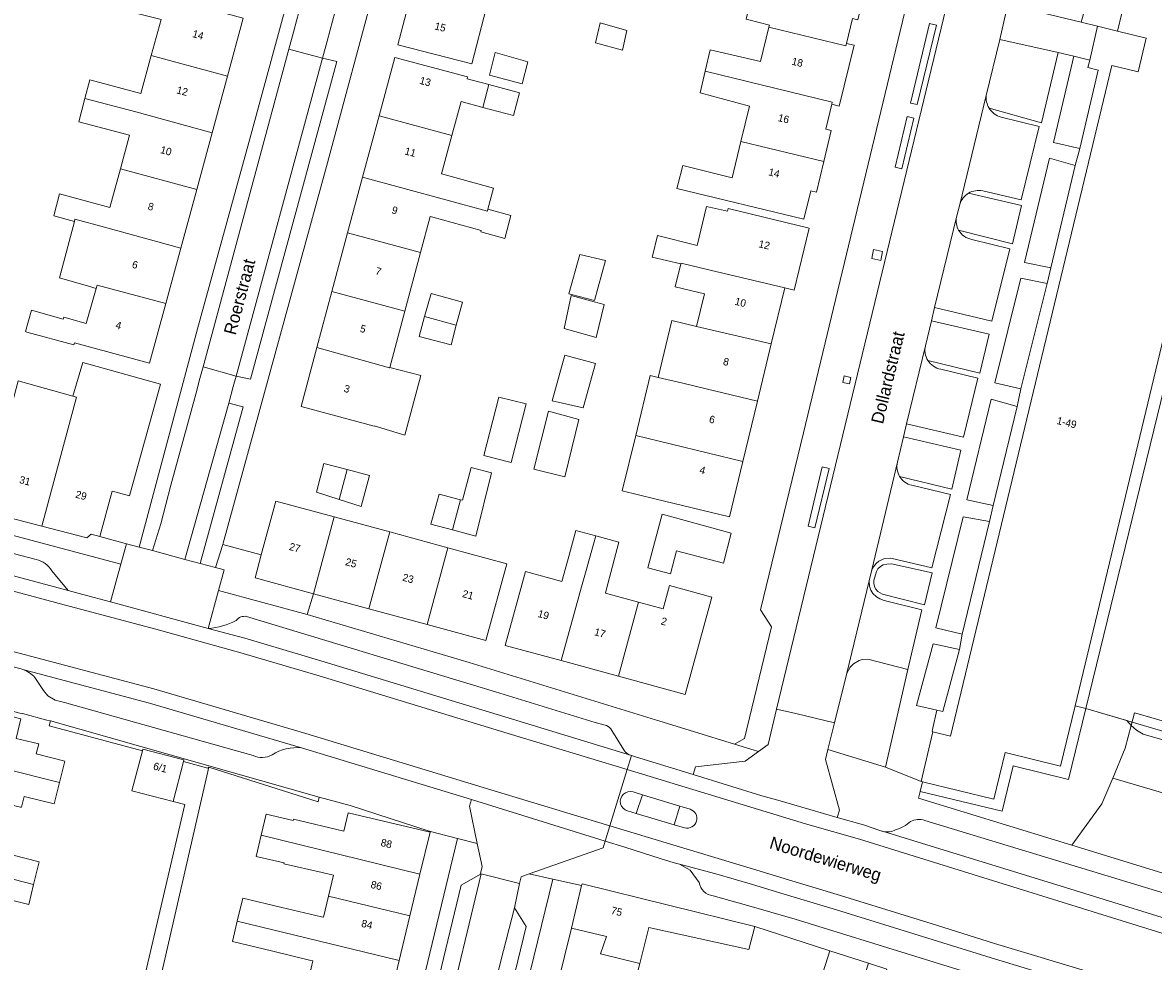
# Model space of a CAD drawing. Header units: metres. Extents: x 151448 to 154749, y 463108 to 465296.
# Tile 268 of 449: x 153872 to 153986, y 463401 to 463495. Entities that reach past the tile are written whole.
import ezdxf
from ezdxf.enums import TextEntityAlignment as Align

# ---------------------------------------------------------------- set-up
doc = ezdxf.new("R2010")
doc.units = ezdxf.units.M
for name, color, linetype, lineweight in [('B-PV-GK-BESCHOEIING-G', 253, 'Continuous', 9), ('B-PV-GR-BEPLANTING_CULTUUR_BODEMBEDEKKER-GV', 253, 'Continuous', 9), ('B-PV-GR-BEPLANTING_CULTUUR_HEESTERS-GV', 253, 'Continuous', 9), ('B-PV-GR-BEPLANTING_CULTUUR_VASTE PLANTENVAK-GV', 253, 'Continuous', 9), ('B-PV-GR-GROENVOORZIENING-GV', 253, 'Continuous', 9), ('B-PV-OG-BEBOUWING-GV', 1, 'Continuous', 9), ('B-PV-OG-BEBOUWING-T18', 2, 'Continuous', 9), ('B-PV-OG-TERREIN_BEGROEID-GV', 253, 'Continuous', 9), ('B-PV-OG-TERREIN_ERF-GV', 253, 'Continuous', 9), ('B-PV-OG-TERREIN_OEVER-GV', 253, 'Continuous', 9), ('B-PV-OG-TOPOGRAFIE-T18', 2, 'Continuous', 9), ('B-PV-OG-WATER_MEER-GV', 253, 'Continuous', 9), ('B-PV-VH-GESLOTENVERHARDING_ASFALT-GV', 253, 'Continuous', 9), ('B-PV-VH-OPENVERHARDING_BETONELEMENT-GV', 253, 'Continuous', 9), ('B-PV-VH-OPENVERHARDING_BETONSTRAATSTEEN-GV', 253, 'Continuous', 9), ('B-PV-VH-OPENVERHARDING_STRAATBAKSTEEN-GV', 253, 'Continuous', 9), ('B-PV-VH-OPENVERHARDING_TEGEL-GV', 253, 'Continuous', 9)]:
    doc.layers.add(name, color=color, linetype=linetype, lineweight=lineweight)
doc.styles.add('Drong', font='txt', dxfattribs={"height": 1.8})

msp = doc.modelspace()

# ---------------------------------------------------------------- linework, layer by layer
at = {"layer": 'B-PV-GK-BESCHOEIING-G', "flags": 128}
for points in [[(154000.1, 463475.734), (153991.401, 463477.848), (153978.816, 463426.289)], [(153978.816, 463426.289), (154000, 463420.027)]]:
    msp.add_lwpolyline(points, dxfattribs=at)
at = {"layer": 'B-PV-GR-BEPLANTING_CULTUUR_BODEMBEDEKKER-GV', "flags": 128}
for points in [[(153979.388, 463499.184), (153978.356, 463495.432), (153980.002, 463495.031), (153982.02, 463494.539), (153983.327, 463500), (153984.692, 463505.703), (153985.152, 463507.625), (153982.058, 463508.328)], [(153969.08, 463486.79), (153974.377, 463485.313), (153976.047, 463492.374), (153970.156, 463493.704), (153968.804, 463488.062)], [(153966.016, 463474.481), (153971.438, 463473.106), (153972.356, 463476.968), (153967.032, 463478.215)], [(153966.151, 463477.088), (153965.807, 463475.793)], [(153962.922, 463461.367), (153968.145, 463460.089), (153969.088, 463464.012), (153963.274, 463465.352), (153962.682, 463462.846)], [(153960.083, 463449.673), (153965.324, 463448.396), (153966.241, 463452.315), (153960.458, 463453.673), (153959.856, 463451.097)]]:
    msp.add_lwpolyline(points, dxfattribs=at)
for points in [[(153963.098, 463495.309), (153961.164, 463487.301), (153961.851, 463487.135), (153963.786, 463495.143)], [(153978.211, 463482.701), (153980.067, 463490.619), (153979.047, 463490.872), (153979.22, 463491.624), (153977.622, 463492.019), (153975.586, 463483.333)], [(153960.839, 463485.937), (153959.619, 463480.845), (153960.306, 463480.68), (153961.525, 463485.773)], [(153977.77, 463480.992), (153975.171, 463481.73), (153972.655, 463471.223), (153975.307, 463470.701)], [(153972.286, 463458.491), (153974.942, 463469.095), (153972.301, 463469.661), (153969.653, 463459.093)], [(153969.502, 463446.74), (153971.904, 463456.722), (153969.301, 463457.447), (153966.859, 463447.298)], [(153966.367, 463433.787), (153969.136, 463445.112), (153966.479, 463445.611), (153963.741, 463434.417)], [(153957.545, 463438.589), (153957.66, 463438.346), (153957.897, 463438.066), (153958.347, 463437.793), (153962.589, 463436.725), (153963.363, 463439.962), (153959.27, 463440.855), (153958.791, 463440.835), (153958.429, 463440.756), (153958.169, 463440.61), (153957.894, 463440.372), (153957.755, 463440.078), (153957.489, 463439.194), (153957.482, 463438.871)], [(153966.104, 463432.229), (153963.457, 463432.785), (153961.782, 463426.588), (153963.824, 463426.129), (153964.419, 463425.995)], [(153952.857, 463422.141), (153958.643, 463420.372), (153960.922, 463430.225), (153956.893, 463431.248), (153956.31, 463431.229), (153955.995, 463431.124), (153955.429, 463430.775), (153955.1, 463430.462), (153954.76, 463429.828), (153953.522, 463424.836)]]:
    msp.add_lwpolyline(points, close=True, dxfattribs=at)
at = {"layer": 'B-PV-GR-BEPLANTING_CULTUUR_BODEMBEDEKKER-GV'}
for points in [[(153968.804, 463488.062, 0.1636635), (153969.08, 463486.79)], [(153967.032, 463478.215, 0.1890475), (153966.151, 463477.088)], [(153965.807, 463475.793, 0.1841207), (153966.016, 463474.481)], [(153962.682, 463462.846, 0.2002387), (153962.922, 463461.367)], [(153959.856, 463451.097, 0.191766), (153960.083, 463449.673)]]:
    msp.add_lwpolyline(points, format="xyb", dxfattribs=at)
at = {"layer": 'B-PV-GR-BEPLANTING_CULTUUR_HEESTERS-GV', "flags": 128}
for points in [[(153978.816, 463426.289), (153977.097, 463419.133), (153971.514, 463420.495), (153970.405, 463415.926), (153962.155, 463417.923), (153961.985, 463417.24), (153975.781, 463413.021), (153977.428, 463412.514), (153980.451, 463416.669), (153981.537, 463419.277), (153982.787, 463422.282), (153983.399, 463424.567), (153982.958, 463425.065)], [(153962.397, 463418.893), (153962.155, 463417.923), (153970.405, 463415.926), (153971.514, 463420.495), (153977.097, 463419.133), (153978.816, 463426.289), (153977.741, 463426.547), (153976.281, 463420.471), (153970.696, 463421.833), (153969.562, 463417.159)]]:
    msp.add_lwpolyline(points, close=True, dxfattribs=at)
at = {"layer": 'B-PV-GR-BEPLANTING_CULTUUR_VASTE PLANTENVAK-GV', "flags": 128}
msp.add_lwpolyline([(153952.974, 463450.484), (153952.297, 463450.646), (153950.862, 463444.657), (153951.539, 463444.495)], close=True, dxfattribs=at)
at = {"layer": 'B-PV-GR-GROENVOORZIENING-GV', "flags": 128}
for points in [[(153958.372, 463472.338), (153957.463, 463472.536), (153957.266, 463471.635), (153958.175, 463471.437)], [(153955.181, 463459.648), (153954.508, 463459.797), (153954.365, 463459.145), (153955.036, 463458.996)]]:
    msp.add_lwpolyline(points, close=True, dxfattribs=at)
at = {"layer": 'B-PV-OG-BEBOUWING-GV', "flags": 128}
msp.add_lwpolyline([(153995.389, 463503.123), (153984.692, 463505.703), (153983.327, 463500), (153982.02, 463494.539), (153984.905, 463493.843), (153984.086, 463490.438), (153981.442, 463491.074), (153965.198, 463423.507), (153963.438, 463423.93), (153962.236, 463418.932), (153962.397, 463418.893), (153969.562, 463417.159), (153970.696, 463421.833), (153976.281, 463420.471), (153977.741, 463426.547), (153992.596, 463488.378)], dxfattribs=at)
for points in [[(153944.896, 463495.67), (153946.965, 463495.158), (153946.914, 463494.951), (153954.672, 463493.076), (153954.726, 463493.301), (153955.336, 463495.823), (153955.88, 463495.691), (153956.626, 463498.791), (153948.347, 463500.824), (153948.275, 463500.53), (153945.93, 463501.105), (153944.615, 463495.74)], [(153884.728, 463492.097), (153892.404, 463490.014), (153893.992, 463495.853), (153881.139, 463499.348), (153880.512, 463497.011), (153885.71, 463495.709)], [(153918.438, 463496.81), (153911.02, 463498.816), (153909.549, 463493.151), (153916.991, 463491.234)], [(153932.182, 463492.627), (153932.62, 463494.591), (153929.918, 463495.375), (153929.458, 463493.375)], [(153946.914, 463494.951), (153946.065, 463491.472), (153940.995, 463492.649), (153940.496, 463490.495), (153953.299, 463487.4), (153953.245, 463487.174), (153953.996, 463486.992), (153955.487, 463493.117), (153954.726, 463493.301), (153954.672, 463493.076)], [(153892.404, 463490.014), (153884.728, 463492.097), (153883.688, 463488.271), (153878.524, 463489.649), (153878.041, 463487.754), (153883.179, 463486.397), (153890.853, 463484.31)], [(153907.656, 463486.006), (153915.004, 463484.037), (153915.916, 463487.441), (153918.101, 463486.855), (153918.716, 463489.15), (153916.531, 463489.735), (153916.583, 463489.929), (153909.235, 463491.898)], [(153918.795, 463490.114), (153922.065, 463489.228), (153922.657, 463491.448), (153919.344, 463492.388)], [(153940.496, 463490.495), (153939.996, 463488.341), (153944.966, 463486.967), (153944.102, 463483.424), (153952.442, 463481.419), (153953.188, 463484.518), (153952.635, 463484.652), (153953.245, 463487.174), (153953.299, 463487.4)], [(153918.716, 463489.15), (153918.101, 463486.855), (153921.195, 463486.026), (153921.81, 463488.32)], [(153889.3, 463478.596), (153890.853, 463484.31), (153883.179, 463486.397), (153878.041, 463487.754), (153877.442, 463485.406), (153882.539, 463484.043), (153881.617, 463480.652)], [(153907.656, 463486.006), (153906.003, 463479.837), (153918.57, 463476.409), (153918.624, 463476.605), (153919.197, 463478.707), (153914.089, 463480.114), (153913.962, 463480.148), (153915.004, 463484.037)], [(153944.102, 463483.424), (153943.204, 463479.748), (153938.253, 463481.002), (153937.748, 463479.054), (153937.651, 463478.679), (153950.444, 463475.587), (153951.137, 463478.455), (153951.697, 463478.319), (153952.442, 463481.419)], [(153889.3, 463478.596), (153881.617, 463480.652), (153880.561, 463476.771), (153875.474, 463478.131), (153874.906, 463475.915), (153876.987, 463475.347), (153877.034, 463475.6), (153880.023, 463474.791), (153887.688, 463472.669)], [(153906.003, 463479.837), (153904.496, 463474.215), (153911.838, 463472.221), (153912.812, 463475.856), (153913.061, 463475.79), (153917.953, 463474.464), (153917.925, 463474.302), (153920.331, 463473.653), (153920.926, 463475.977), (153918.624, 463476.605), (153918.57, 463476.409)], [(153938.047, 463471.084), (153938.067, 463471.165), (153940.997, 463470.469), (153948.524, 463468.681), (153949.467, 463468.453), (153950.974, 463474.686), (153942.821, 463476.657), (153942.756, 463476.389), (153940.621, 463476.876), (153939.702, 463472.957), (153935.702, 463473.958), (153935.188, 463471.877), (153935.161, 463471.769)], [(153886.177, 463467.11), (153887.688, 463472.669), (153880.023, 463474.791), (153877.034, 463475.6), (153876.987, 463475.347), (153875.472, 463469.672), (153878.405, 463468.84), (153879.173, 463468.622), (153879.268, 463468.956)], [(153911.838, 463472.221), (153904.496, 463474.215), (153902.911, 463468.297), (153910.256, 463466.32)], [(153929.34, 463467.387), (153930.462, 463471.417), (153927.881, 463472.036), (153926.772, 463468.063), (153927.039, 463467.992)], [(153939.624, 463464.791), (153947.154, 463463.017), (153948.524, 463468.681), (153940.997, 463470.469), (153938.067, 463471.165), (153938.047, 463471.084), (153937.49, 463468.782), (153940.418, 463468.073)], [(153879.173, 463468.622), (153878.167, 463465.075), (153875.907, 463465.704), (153875.857, 463465.522), (153872.668, 463466.41), (153872.069, 463464.259), (153872.207, 463464.221), (153876.937, 463462.923), (153876.992, 463463.126), (153884.536, 463461.075), (153886.177, 463467.11), (153879.268, 463468.956)], [(153910.256, 463466.32), (153902.911, 463468.297), (153901.398, 463462.653), (153908.726, 463460.608), (153908.739, 463460.657)], [(153915.441, 463464.924), (153916.051, 463467.215), (153912.892, 463468.096), (153912.25, 463465.783)], [(153929.306, 463467.267), (153927.015, 463467.887), (153926.285, 463464.577), (153929.528, 463463.657), (153930.34, 463466.981)], [(153912.25, 463465.783), (153911.692, 463463.776), (153914.906, 463462.917), (153915.441, 463464.924)], [(153945.761, 463457.256), (153947.154, 463463.017), (153939.624, 463464.791), (153937.127, 463465.378), (153935.78, 463459.644), (153938.239, 463459.066), (153940.603, 463458.511)], [(153901.398, 463462.653), (153899.805, 463456.708), (153907.153, 463454.739), (153907.163, 463454.775), (153910.258, 463453.828), (153911.854, 463459.827), (153908.739, 463460.657), (153908.726, 463460.608)], [(153873.709, 463444.661), (153878.239, 463443.481), (153878.684, 463443.836), (153879.558, 463443.602), (153880.789, 463448.194), (153881.041, 463448.126), (153882.527, 463447.721), (153885.664, 463458.963), (153877.827, 463461.154), (153876.826, 463457.749), (153877.199, 463457.644)], [(153925.088, 463457.272), (153928.198, 463456.567), (153929.455, 463461.059), (153926.383, 463461.885)], [(153945.761, 463457.256), (153940.603, 463458.511), (153938.239, 463459.066), (153935.78, 463459.644), (153934.974, 463459.833), (153933.501, 463453.789), (153944.292, 463451.179)], [(153867.861, 463446.185), (153873.709, 463444.661), (153877.199, 463457.644), (153876.826, 463457.749), (153871.325, 463459.294)], [(153922.487, 463457), (153919.72, 463457.665), (153918.216, 463451.789), (153920.955, 463451.067)], [(153927.777, 463455.411), (153924.74, 463456.234), (153923.256, 463450.389), (153926.368, 463449.638)], [(153933.501, 463453.789), (153932.144, 463448.222), (153935.424, 463447.422), (153935.425, 463447.428), (153942.945, 463445.609), (153944.292, 463451.179)], [(153903.631, 463447.353), (153904.445, 463450.352), (153902.085, 463450.969), (153901.355, 463448.1)], [(153904.445, 463450.352), (153903.631, 463447.353), (153905.845, 463446.627), (153906.703, 463449.761)], [(153915.052, 463444.284), (153917.39, 463443.666), (153918.972, 463450.017), (153916.945, 463450.585), (153916.053, 463447.261), (153915.863, 463447.311)], [(153915.863, 463447.311), (153913.701, 463447.883), (153912.89, 463444.856), (153915.052, 463444.284)], [(153901.057, 463437.846), (153903.154, 463445.593), (153897.28, 463447.193), (153895.802, 463441.765), (153895.171, 463439.449)], [(153903.154, 463445.593), (153901.057, 463437.846), (153906.634, 463436.327), (153908.748, 463444.07)], [(153934.711, 463440.443), (153936.995, 463439.843), (153937.606, 463442.17), (153942.336, 463440.929), (153943.128, 463443.955), (153936.176, 463445.874)], [(153908.748, 463444.07), (153906.634, 463436.327), (153912.494, 463434.732), (153914.57, 463442.485)], [(153926.005, 463431.106), (153928.061, 463438.549), (153928.445, 463439.942), (153929.479, 463443.685), (153927.478, 463444.235), (153926.694, 463441.371), (153926.069, 463439.087), (153922.393, 463440.09), (153920.367, 463432.639)], [(153926.005, 463431.106), (153931.761, 463429.541), (153933.781, 463436.994), (153930.447, 463437.9), (153930.531, 463438.208), (153931.802, 463443.045), (153929.479, 463443.685), (153928.445, 463439.942), (153928.061, 463438.549)], [(153914.57, 463442.485), (153912.494, 463434.732), (153918.402, 463433.123), (153920.511, 463440.867)], [(153933.781, 463436.994), (153931.761, 463429.541), (153938.496, 463427.71), (153941.159, 463437.506), (153936.906, 463438.663), (153936.268, 463436.318)], [(153865.131, 463426.89), (153865.068, 463426.644), (153863.841, 463421.748), (153875.483, 463418.83), (153876.026, 463420.967), (153873.14, 463421.706), (153873.391, 463422.737), (153871.108, 463423.244), (153871.606, 463425.251)], [(153887.968, 463420.931), (153888.017, 463421.117), (153883.868, 463422.197), (153883.825, 463422.029), (153882.771, 463417.989), (153886.921, 463416.907)], [(153862.559, 463416.631), (153869.051, 463414.967), (153869.511, 463416.819), (153871.543, 463416.355), (153871.65, 463416.329), (153871.912, 463417.418), (153874.944, 463416.691), (153875.483, 463418.83), (153863.841, 463421.748)], [(153862.559, 463416.631), (153861.28, 463411.531), (153872.878, 463408.557), (153873.424, 463410.847), (153870.559, 463411.572), (153870.792, 463412.593), (153868.586, 463413.096), (153869.051, 463414.967)], [(153911.774, 463409.583), (153912.791, 463413.813), (153904.565, 463415.786), (153904.119, 463413.918), (153899.047, 463415.131), (153899.015, 463414.997), (153896.299, 463415.646), (153895.787, 463413.503)], [(153902.897, 463409.511), (153903.059, 463409.472), (153902.555, 463407.356), (153910.763, 463405.381), (153911.774, 463409.583), (153895.787, 463413.503), (153895.274, 463411.36), (153898.104, 463410.72), (153898.081, 463410.615), (153901.918, 463409.746)], [(153860.012, 463406.471), (153866.525, 463404.8), (153866.989, 463406.666), (153869.316, 463406.126), (153869.569, 463407.233), (153872.396, 463406.538), (153872.878, 463408.557), (153861.28, 463411.531)], [(153927.024, 463404.16), (153930.555, 463403.295), (153929.951, 463401.571), (153933.919, 463400.6), (153934.812, 463404.227), (153944.911, 463401.991), (153945.487, 463404.331), (153928.101, 463408.613), (153928.058, 463408.437)], [(153893.386, 463404.84), (153909.68, 463400.879), (153910.763, 463405.381), (153902.555, 463407.356), (153902.05, 463405.24), (153901.882, 463405.28), (153897.875, 463406.241), (153893.953, 463407.182)], [(153909.68, 463400.879), (153893.386, 463404.84), (153892.89, 463402.797), (153896.823, 463401.854), (153900.796, 463400.901), (153901.004, 463400.851), (153900.475, 463398.635), (153908.666, 463396.664)], [(153943.006, 463394.067), (153943.532, 463396.314), (153940.532, 463397.017), (153940.641, 463397.152), (153933.503, 463398.909), (153933.524, 463398.995), (153933.919, 463400.6), (153929.951, 463401.571), (153930.555, 463403.295), (153927.024, 463404.16), (153925.639, 463398.441), (153934.63, 463396.184), (153938.182, 463395.286), (153940.051, 463394.814)], [(153953.059, 463401.857), (153951.484, 463396.906), (153955.379, 463395.667), (153956.954, 463400.618)]]:
    msp.add_lwpolyline(points, close=True, dxfattribs=at)
at = {"layer": 'B-PV-OG-TERREIN_BEGROEID-GV', "flags": 128}
msp.add_lwpolyline([(154004.016, 463404.318), (154006.243, 463411.975), (154000.125, 463413.783), (154000, 463413.82), (153999.875, 463413.857), (153981.537, 463419.277), (153980.451, 463416.669), (153977.428, 463412.514), (154000, 463405.567)], close=True, dxfattribs=at)
at = {"layer": 'B-PV-OG-TERREIN_ERF-GV', "flags": 128}
for points in [[(153871.325, 463459.294), (153876.826, 463457.749), (153877.827, 463461.154), (153885.664, 463458.963), (153882.527, 463447.721), (153881.041, 463448.126), (153880.789, 463448.194), (153879.558, 463443.602), (153882.217, 463442.889), (153883.497, 463442.546), (153883.499, 463442.556), (153889.388, 463464.544), (153894.556, 463483.309), (153899.087, 463500), (153907.442, 463531.774)], [(153907.503, 463500), (153902.38, 463480.888), (153891.979, 463442.941), (153891.946, 463442.822), (153895.802, 463441.765), (153897.28, 463447.193), (153903.154, 463445.593), (153908.748, 463444.07), (153914.57, 463442.485), (153920.511, 463440.867), (153918.402, 463433.123), (153912.494, 463434.732), (153906.634, 463436.327), (153901.057, 463437.846), (153900.426, 463435.76), (153916.739, 463430.907), (153935.512, 463425.133), (153939.316, 463423.963), (153943.46, 463422.688), (153944.457, 463423.256), (153947.183, 463434.526), (153946.069, 463436.224), (153950.408, 463454.059), (153961.438, 463500)], [(153918.438, 463496.81), (153916.991, 463491.234), (153909.549, 463493.151), (153911.02, 463498.816)], [(153893.992, 463495.853), (153892.404, 463490.014), (153890.853, 463484.31), (153889.3, 463478.596), (153887.688, 463472.669), (153886.177, 463467.11), (153884.536, 463461.075), (153876.992, 463463.126), (153876.937, 463462.923), (153872.207, 463464.221), (153872.069, 463464.259), (153872.668, 463466.41), (153875.857, 463465.522), (153875.907, 463465.704), (153878.167, 463465.075), (153879.173, 463468.622), (153878.405, 463468.84), (153875.472, 463469.672), (153876.987, 463475.347), (153874.906, 463475.915), (153875.474, 463478.131), (153880.561, 463476.771), (153881.617, 463480.652), (153882.539, 463484.043), (153877.442, 463485.406), (153878.041, 463487.754), (153878.524, 463489.649), (153883.688, 463488.271), (153884.728, 463492.097), (153885.71, 463495.709)], [(153955.336, 463495.823), (153954.726, 463493.301), (153955.487, 463493.117), (153953.996, 463486.992), (153953.245, 463487.174), (153952.635, 463484.652), (153953.188, 463484.518), (153952.442, 463481.419), (153951.697, 463478.319), (153951.137, 463478.455), (153950.444, 463475.587), (153937.651, 463478.679), (153937.748, 463479.054), (153938.253, 463481.002), (153943.204, 463479.748), (153944.102, 463483.424), (153944.966, 463486.967), (153939.996, 463488.341), (153940.496, 463490.495), (153940.995, 463492.649), (153946.065, 463491.472), (153946.914, 463494.951), (153946.965, 463495.158), (153944.896, 463495.67)], [(153992.596, 463488.378), (153977.741, 463426.547), (153978.816, 463426.289), (153991.401, 463477.848)], [(153856.735, 463447.488), (153881.655, 463440.821), (153882.217, 463442.889), (153879.558, 463443.602), (153878.684, 463443.836), (153878.239, 463443.481), (153873.709, 463444.661), (153867.861, 463446.185)], [(153866.497, 463322.342), (153873.969, 463355.176), (153871.494, 463355.829), (153872.157, 463358.338), (153874.367, 463357.755), (153874.457, 463358.105), (153872.296, 463358.648), (153872.092, 463358.699), (153872.689, 463360.979), (153875.04, 463360.384), (153876.789, 463368.04), (153879.641, 463380.29), (153876.855, 463380.949), (153877.315, 463382.896), (153880.095, 463382.24), (153888.097, 463416.601), (153886.921, 463416.907), (153882.771, 463417.989), (153883.825, 463422.029), (153874.426, 463424.553), (153874.588, 463425.025), (153874.208, 463425.124), (153871.749, 463425.767)], [(153871.108, 463423.244), (153873.391, 463422.737), (153873.14, 463421.706), (153876.026, 463420.967), (153875.483, 463418.83), (153874.944, 463416.691), (153871.912, 463417.418), (153871.65, 463416.329)], [(153900.475, 463398.635), (153901.004, 463400.851), (153900.796, 463400.901), (153896.823, 463401.854), (153892.89, 463402.797), (153893.386, 463404.84), (153893.953, 463407.182), (153897.875, 463406.241), (153901.882, 463405.28), (153902.05, 463405.24), (153902.555, 463407.356), (153903.059, 463409.472), (153902.897, 463409.511), (153901.918, 463409.746), (153898.081, 463410.615), (153898.104, 463410.72), (153895.274, 463411.36), (153895.787, 463413.503), (153896.299, 463415.646), (153899.015, 463414.997), (153899.047, 463415.131), (153904.119, 463413.918), (153904.565, 463415.786), (153912.791, 463413.813), (153912.723, 463413.925), (153904.739, 463416.519), (153901.621, 463417.363), (153901.519, 463416.889), (153890.53, 463420.375), (153846.472, 463228.243)], [(153891.755, 463314.458), (153915.559, 463413.191), (153912.723, 463413.925), (153912.791, 463413.813), (153911.774, 463409.583), (153910.763, 463405.381), (153909.68, 463400.879), (153908.666, 463396.664)], [(153870.559, 463411.572), (153873.424, 463410.847), (153872.878, 463408.557), (153872.396, 463406.538), (153869.569, 463407.233)], [(153925.639, 463398.441), (153927.024, 463404.16), (153928.058, 463408.437), (153925.153, 463409.084), (153906.432, 463332.481)], [(153951.484, 463396.906), (153953.059, 463401.857), (153945.487, 463404.331), (153944.911, 463401.991), (153934.812, 463404.227), (153933.919, 463400.6)]]:
    msp.add_lwpolyline(points, dxfattribs=at)
for points in [[(153932.182, 463492.627), (153929.458, 463493.375), (153929.918, 463495.375), (153932.62, 463494.591)], [(153979.047, 463490.872), (153980.067, 463490.619), (153978.211, 463482.701), (153977.77, 463480.992), (153975.307, 463470.701), (153974.942, 463469.095), (153972.286, 463458.491), (153971.904, 463456.722), (153969.502, 463446.74), (153969.136, 463445.112), (153966.367, 463433.787), (153966.104, 463432.229), (153964.419, 463425.995), (153963.824, 463426.129), (153963.398, 463424.168), (153963.348, 463423.963), (153963.438, 463423.93), (153965.198, 463423.507), (153981.442, 463491.074), (153984.086, 463490.438), (153984.905, 463493.843), (153982.02, 463494.539), (153980.002, 463495.031), (153979.22, 463491.624)], [(153901.398, 463462.653), (153902.911, 463468.297), (153904.496, 463474.215), (153906.003, 463479.837), (153907.656, 463486.006), (153909.235, 463491.898), (153916.583, 463489.929), (153916.531, 463489.735), (153918.716, 463489.15), (153921.81, 463488.32), (153921.195, 463486.026), (153918.101, 463486.855), (153915.916, 463487.441), (153915.004, 463484.037), (153913.962, 463480.148), (153914.089, 463480.114), (153919.197, 463478.707), (153918.624, 463476.605), (153920.926, 463475.977), (153920.331, 463473.653), (153917.925, 463474.302), (153917.953, 463474.464), (153913.061, 463475.79), (153912.812, 463475.856), (153911.838, 463472.221), (153910.256, 463466.32), (153908.739, 463460.657), (153911.854, 463459.827), (153910.258, 463453.828), (153907.163, 463454.775), (153907.153, 463454.739), (153899.805, 463456.708)], [(153918.795, 463490.114), (153919.344, 463492.388), (153922.657, 463491.448), (153922.065, 463489.228)], [(153947.154, 463463.017), (153945.761, 463457.256), (153944.292, 463451.179), (153942.945, 463445.609), (153935.425, 463447.428), (153935.424, 463447.422), (153932.144, 463448.222), (153933.501, 463453.789), (153934.974, 463459.833), (153935.78, 463459.644), (153937.127, 463465.378), (153939.624, 463464.791), (153940.418, 463468.073), (153937.49, 463468.782), (153938.047, 463471.084), (153935.161, 463471.769), (153935.188, 463471.877), (153935.702, 463473.958), (153939.702, 463472.957), (153940.621, 463476.876), (153942.756, 463476.389), (153942.821, 463476.657), (153950.974, 463474.686), (153949.467, 463468.453), (153948.524, 463468.681)], [(153929.34, 463467.387), (153927.039, 463467.992), (153926.772, 463468.063), (153927.881, 463472.036), (153930.462, 463471.417)], [(153915.441, 463464.924), (153914.906, 463462.917), (153911.692, 463463.776), (153912.25, 463465.783), (153912.892, 463468.096), (153916.051, 463467.215)], [(153929.306, 463467.267), (153930.34, 463466.981), (153929.528, 463463.657), (153926.285, 463464.577), (153927.015, 463467.887)], [(153925.088, 463457.272), (153926.383, 463461.885), (153929.455, 463461.059), (153928.198, 463456.567)], [(153922.487, 463457), (153920.955, 463451.067), (153918.216, 463451.789), (153919.72, 463457.665)], [(153927.777, 463455.411), (153926.368, 463449.638), (153923.256, 463450.389), (153924.74, 463456.234)], [(153904.445, 463450.352), (153906.703, 463449.761), (153905.845, 463446.627), (153903.631, 463447.353), (153901.355, 463448.1), (153902.085, 463450.969)], [(153915.863, 463447.311), (153916.053, 463447.261), (153916.945, 463450.585), (153918.972, 463450.017), (153917.39, 463443.666), (153915.052, 463444.284), (153912.89, 463444.856), (153913.701, 463447.883)], [(153937.606, 463442.17), (153936.995, 463439.843), (153934.711, 463440.443), (153936.176, 463445.874), (153943.128, 463443.955), (153942.336, 463440.929)], [(153931.761, 463429.541), (153926.005, 463431.106), (153920.367, 463432.639), (153922.393, 463440.09), (153926.069, 463439.087), (153926.694, 463441.371), (153927.478, 463444.235), (153929.479, 463443.685), (153931.802, 463443.045), (153930.531, 463438.208), (153930.447, 463437.9), (153933.781, 463436.994), (153936.268, 463436.318), (153936.906, 463438.663), (153941.159, 463437.506), (153938.496, 463427.71)], [(153901.057, 463437.846), (153895.171, 463439.449), (153895.802, 463441.765), (153891.946, 463442.822), (153891.187, 463440.486), (153892.071, 463440.256), (153891.503, 463438.168), (153900.426, 463435.76)], [(153901.621, 463417.363), (153874.588, 463425.025), (153874.426, 463424.553), (153883.825, 463422.029), (153883.868, 463422.197), (153888.017, 463421.117), (153887.968, 463420.931), (153890.417, 463420.266), (153890.509, 463420.382), (153890.53, 463420.375), (153901.519, 463416.889)]]:
    msp.add_lwpolyline(points, close=True, dxfattribs=at)
at = {"layer": 'B-PV-OG-TERREIN_OEVER-GV', "flags": 128}
msp.add_lwpolyline([(154006.243, 463411.975), (154007.333, 463415.721), (154003.223, 463416.965), (154002.401, 463417.214), (154001.719, 463418.623), (154001.132, 463418.896), (153999.603, 463418.964), (153997.405, 463419.551), (153996.34, 463419.987), (153994.879, 463420.11), (153993.664, 463420.656), (153991.84, 463421.317), (153989.751, 463422.34), (153988.523, 463422.763), (153987.553, 463422.858), (153985.656, 463423.404), (153984.618, 463423.691), (153983.936, 463424.1), (153983.399, 463424.567), (153982.787, 463422.282), (153981.537, 463419.277), (153999.875, 463413.857), (154000, 463413.82), (154000.125, 463413.783)], close=True, dxfattribs=at)
at = {"layer": 'B-PV-OG-WATER_MEER-GV', "flags": 128}
msp.add_lwpolyline([(153991.401, 463477.848), (153978.816, 463426.289), (153982.958, 463425.065), (153983.399, 463424.567), (153983.741, 463425.847), (153984.808, 463425.533), (154003.277, 463420.106)], dxfattribs=at)
msp.add_lwpolyline([(154002.401, 463417.214), (154003.277, 463420.106), (153984.808, 463425.533), (153983.741, 463425.847), (153983.399, 463424.567), (153983.936, 463424.1), (153984.618, 463423.691), (153985.656, 463423.404), (153987.553, 463422.858), (153988.523, 463422.763), (153989.751, 463422.34), (153991.84, 463421.317), (153993.664, 463420.656), (153994.879, 463420.11), (153996.34, 463419.987), (153997.405, 463419.551), (153999.603, 463418.964), (154001.132, 463418.896), (154001.719, 463418.623)], close=True, dxfattribs=at)
at = {"layer": 'B-PV-VH-GESLOTENVERHARDING_ASFALT-GV', "flags": 128}
for points in [[(153957.017, 463439.159), (153957.285, 463440.258), (153957.289, 463440.266), (153959.856, 463451.097), (153960.458, 463453.673), (153960.781, 463454.959), (153962.682, 463462.846), (153963.274, 463465.352), (153963.588, 463466.683), (153965.807, 463475.793), (153966.151, 463477.088), (153968.804, 463488.062), (153970.156, 463493.704), (153970.977, 463497.251), (153972.672, 463504.567), (153973.033, 463505.843), (153972.989, 463506.684), (153972.882, 463508.72), (153972.531, 463511.248), (153971.784, 463513.782), (153970.349, 463516.72), (153968.576, 463520.222), (153965.42, 463525.476), (153964.818, 463526.522)], [(153966.488, 463504.046), (153947.69, 463426.228), (153949.627, 463425.766), (153953.522, 463424.836), (153954.76, 463429.828), (153957.017, 463439.159)], [(153852.746, 463435.163), (153855.193, 463434.582), (153859.798, 463433.911), (153867.682, 463432.702), (153869.78, 463432.302), (153884.976, 463428.271), (153900.291, 463423.759), (153918.909, 463418.097), (153930.907, 463414.464), (153932.644, 463420.131), (153920.664, 463423.773), (153901.62, 463429.577), (153893.753, 463431.906), (153885.193, 463434.284), (153875.967, 463436.719), (153826.918, 463449.937), (153817.659, 463452.454)], [(153826.918, 463449.937), (153875.967, 463436.719), (153885.193, 463434.284), (153893.753, 463431.906), (153901.62, 463429.577), (153920.664, 463423.773), (153932.644, 463420.131), (153933.074, 463421.532), (153921.104, 463425.204), (153902.149, 463430.986), (153894.144, 463433.355), (153890.467, 463434.354), (153880.624, 463437.029), (153877.84, 463437.786), (153876.353, 463438.168), (153844.762, 463446.639)], [(153958.099, 463414.001), (153956.445, 463414.552), (153953.796, 463415.313), (153951.033, 463416.106), (153947.824, 463417.03), (153946.202, 463417.497), (153939.299, 463419.619), (153933.48, 463421.408), (153933.074, 463421.532), (153932.644, 463420.131), (153947.408, 463415.642), (153950.602, 463414.671), (153956.029, 463413.111), (153991.456, 463402.106), (154015.336, 463394.884), (154060.767, 463380.884), (154072.7, 463377.008), (154084.251, 463373.257), (154088.918, 463371.493), (154091.789, 463370.084), (154095.282, 463368.679), (154097.887, 463367.844)], [(154015.336, 463394.884), (153991.456, 463402.106), (153956.029, 463413.111), (153950.602, 463414.671), (153947.408, 463415.642), (153932.644, 463420.131), (153930.907, 463414.464), (153945.711, 463409.982), (153948.9, 463409.017), (153954.118, 463407.439), (153963.793, 463404.448), (153969.647, 463402.617), (153979.789, 463399.542)], [(153933.238, 463417.879), (153934.191, 463417.589), (153937.962, 463416.439), (153938.982, 463416.128)], [(153938.433, 463414.267), (153937.386, 463414.575), (153933.551, 463415.701), (153932.677, 463415.958)], [(153979.789, 463399.542), (153969.647, 463402.617), (153963.793, 463404.448), (153954.118, 463407.439), (153948.9, 463409.017), (153945.711, 463409.982), (153930.907, 463414.464), (153930.431, 463412.914), (153932.415, 463412.293), (153935.984, 463411.175), (153937.379, 463410.738), (153937.9, 463410.604), (153941.576, 463409.639), (153945.278, 463408.537), (153948.469, 463407.577), (153953.713, 463405.995), (153963.456, 463402.986), (153969.3, 463401.155), (153979.178, 463398.16)], [(154089.45, 463372.9), (154084.356, 463374.799), (154073.14, 463378.444), (154061.216, 463382.315), (154042.105, 463388.194), (154041.279, 463388.449), (154037.224, 463389.7), (154037.218, 463389.704), (154015.678, 463396.346), (154000.462, 463400.954), (154000.303, 463400.998), (154000, 463401.089), (153996.227, 463402.23), (153996.223, 463402.233), (153991.82, 463403.564), (153975.82, 463408.537), (153958.46, 463413.89)]]:
    msp.add_lwpolyline(points, dxfattribs=at)
msp.add_lwpolyline([(153871.608, 463430.289), (153871.796, 463430.225), (153884.553, 463426.831), (153899.868, 463422.319), (153916.975, 463417.127), (153930.431, 463412.914), (153930.907, 463414.464), (153918.909, 463418.097), (153900.291, 463423.759), (153884.976, 463428.271), (153869.78, 463432.302), (153867.682, 463432.702), (153859.798, 463433.911), (153855.193, 463434.582), (153852.746, 463435.163), (153852.362, 463433.148), (153854.703, 463432.726), (153859.522, 463432.047), (153859.716, 463432.02), (153866.202, 463431.214), (153866.21, 463431.213), (153869.597, 463430.792)], close=True, dxfattribs=at)
at = {"layer": 'B-PV-VH-GESLOTENVERHARDING_ASFALT-GV'}
for points in [[(153932.677, 463415.958, -1.0031581), (153933.238, 463417.879)], [(153938.982, 463416.128, -0.9882499), (153938.433, 463414.267)], [(153958.46, 463413.89, -0.0519765), (153958.099, 463414.001)]]:
    msp.add_lwpolyline(points, format="xyb", dxfattribs=at)
at = {"layer": 'B-PV-VH-OPENVERHARDING_BETONELEMENT-GV', "flags": 128}
msp.add_lwpolyline([(153903.209, 463496.426), (153899.825, 463497.315), (153899.354, 463495.579), (153899.044, 463494.437), (153898.583, 463492.733), (153901.957, 463491.824), (153902.426, 463493.548), (153902.736, 463494.688)], close=True, dxfattribs=at)
at = {"layer": 'B-PV-VH-OPENVERHARDING_BETONSTRAATSTEEN-GV', "flags": 128}
for points in [[(153962.757, 463505.834), (153961.438, 463500), (153950.408, 463454.059), (153946.069, 463436.224), (153947.183, 463434.526), (153944.457, 463423.256), (153943.46, 463422.688), (153945.865, 463421.946), (153946.84, 463422.656), (153947.69, 463426.228), (153966.488, 463504.046)], [(153968.804, 463488.062), (153966.151, 463477.088)], [(153968.445, 463478.44), (153972.322, 463477.53), (153974.129, 463484.949), (153970.308, 463485.866)], [(153965.807, 463475.793), (153963.588, 463466.683)], [(153963.588, 463466.683), (153969.368, 463465.318), (153971.181, 463472.622), (153967.361, 463473.562)], [(153962.682, 463462.846), (153960.781, 463454.959), (153966.507, 463453.611), (153967.942, 463459.581), (153964.226, 463460.48)], [(153959.856, 463451.097), (153957.289, 463440.266), (153957.433, 463440.552), (153957.706, 463440.89), (153957.997, 463441.132), (153958.504, 463441.37), (153959.18, 463441.436), (153963.331, 463440.448), (153965.206, 463447.843), (153961.305, 463448.779)], [(153930.558, 463424.567), (153929.435, 463424.866), (153919.397, 463427.975), (153894.327, 463435.551)], [(153890.467, 463434.354), (153894.144, 463433.355), (153902.149, 463430.986), (153921.104, 463425.204), (153933.074, 463421.532)], [(153899.868, 463422.319), (153884.553, 463426.831), (153871.796, 463430.225)], [(153873.013, 463429.416), (153873.869, 463428.082), (153874.302, 463427.564), (153875.034, 463427.127), (153875.982, 463426.898), (153894.978, 463421.538)], [(153932.3, 463422.117), (153931.117, 463424.058)], [(153993.479, 463405.637), (153962.613, 463415.005)], [(153958.46, 463413.89), (153975.82, 463408.537), (153991.82, 463403.564), (153996.223, 463402.233)], [(153979.178, 463398.16), (153969.3, 463401.155), (153963.456, 463402.986), (153953.713, 463405.995), (153948.469, 463407.577), (153945.278, 463408.537), (153941.576, 463409.639), (153937.9, 463410.604), (153938.996, 463410.008), (153939.886, 463408.763)], [(153941.306, 463407.414), (153944.656, 463406.464), (153949.578, 463405.068), (153974.731, 463397.25)]]:
    msp.add_lwpolyline(points, dxfattribs=at)
for points in [[(153980.002, 463495.031), (153978.356, 463495.432), (153973.578, 463496.596), (153970.977, 463497.251), (153970.156, 463493.704), (153976.047, 463492.374), (153977.622, 463492.019), (153979.22, 463491.624)], [(153963.098, 463495.309), (153963.786, 463495.143), (153961.851, 463487.135), (153961.164, 463487.301)], [(153901.957, 463491.824), (153893.257, 463459.782), (153894.727, 463459.477), (153903.424, 463491.467)], [(153960.839, 463485.937), (153961.525, 463485.773), (153960.306, 463480.68), (153959.619, 463480.845)], [(153958.372, 463472.338), (153958.175, 463471.437), (153957.266, 463471.635), (153957.463, 463472.536)], [(153955.181, 463459.648), (153955.036, 463458.996), (153954.365, 463459.145), (153954.508, 463459.797)], [(153892.521, 463457.051), (153888.091, 463441.293), (153889.649, 463440.887), (153893.968, 463456.677)], [(153952.974, 463450.484), (153951.539, 463444.495), (153950.862, 463444.657), (153952.297, 463450.646)], [(153957.017, 463439.159), (153954.76, 463429.828), (153955.1, 463430.462), (153955.429, 463430.775), (153955.995, 463431.124), (153956.31, 463431.229), (153956.893, 463431.248), (153960.922, 463430.225), (153962.33, 463436.235), (153958.537, 463437.166), (153958.1, 463437.341), (153957.744, 463437.547), (153957.393, 463437.861), (153957.197, 463438.203), (153957.057, 463438.615)], [(153953.796, 463415.313), (153954.012, 463416.023), (153952.628, 463421.132), (153952.857, 463422.141), (153953.522, 463424.836), (153949.627, 463425.766), (153947.69, 463426.228), (153946.84, 463422.656), (153945.865, 463421.946), (153944.51, 463420.96), (153939.535, 463420.398), (153939.299, 463419.619), (153946.202, 463417.497), (153947.824, 463417.03), (153951.033, 463416.106)], [(153930.431, 463412.914), (153916.975, 463417.127), (153916.76, 463416.44), (153917.555, 463412.677), (153918.048, 463410.347), (153917.868, 463409.653), (153917.936, 463409.636), (153921.793, 463408.634), (153921.973, 463409.327), (153922.782, 463409.612), (153930.216, 463412.227)], [(153910.953, 463380.448), (153914.291, 463394.377), (153917.936, 463409.636), (153915.94, 463408.472), (153909.285, 463380.858)], [(153921.291, 463406.186), (153919.922, 463400.862), (153917.776, 463392.164), (153914.691, 463379.528), (153916.376, 463379.113), (153922.459, 463404.305)]]:
    msp.add_lwpolyline(points, close=True, dxfattribs=at)
at = {"layer": 'B-PV-VH-OPENVERHARDING_BETONSTRAATSTEEN-GV'}
for points in [[(153969.08, 463486.79, -0.1636635), (153968.804, 463488.062)], [(153970.308, 463485.866, -0.1952104), (153969.08, 463486.79)], [(153966.151, 463477.088, -0.1890475), (153967.032, 463478.215)], [(153967.032, 463478.215, -0.1890129), (153968.445, 463478.44)], [(153966.016, 463474.481, -0.1841207), (153965.807, 463475.793)], [(153967.361, 463473.562, -0.2296945), (153966.016, 463474.481)], [(153962.922, 463461.367, -0.2002387), (153962.682, 463462.846)], [(153964.226, 463460.48, -0.2122737), (153962.922, 463461.367)], [(153960.083, 463449.673, -0.191766), (153959.856, 463451.097)], [(153961.305, 463448.779, -0.2031668), (153960.083, 463449.673)], [(153893.272, 463435.146, -0.1063189), (153890.467, 463434.354)], [(153894.327, 463435.551, 0.2986022), (153893.272, 463435.146)], [(153871.796, 463430.225, -0.119377), (153873.013, 463429.416)], [(153931.117, 463424.058, 0.1760826), (153930.558, 463424.567)], [(153896.887, 463421.603, -0.1684323), (153899.868, 463422.319)], [(153894.978, 463421.538, 0.2268249), (153896.887, 463421.603)], [(153933.074, 463421.532, -0.1640899), (153932.3, 463422.117)], [(153961.183, 463414.898, -0.1206583), (153959.656, 463414.048)], [(153962.613, 463415.005, 0.1993359), (153961.183, 463414.898)], [(153959.656, 463414.048, -0.1688219), (153958.46, 463413.89)], [(153939.886, 463408.763, 0.3405453), (153941.306, 463407.414)]]:
    msp.add_lwpolyline(points, format="xyb", dxfattribs=at)
at = {"layer": 'B-PV-VH-OPENVERHARDING_STRAATBAKSTEEN-GV', "flags": 128}
for points in [[(153889.946, 463460.726), (153893.257, 463459.782), (153901.957, 463491.824), (153898.583, 463492.733)], [(153893.257, 463459.782), (153889.946, 463460.726), (153889.624, 463459.536), (153889.195, 463457.951), (153886.685, 463448.778), (153885.684, 463444.905), (153884.834, 463442.189), (153888.091, 463441.293), (153892.521, 463457.051), (153892.977, 463458.743)], [(153921.291, 463406.186), (153921.793, 463408.634), (153917.936, 463409.636), (153914.291, 463394.377), (153910.953, 463380.448), (153914.691, 463379.528), (153917.776, 463392.164), (153919.922, 463400.862)]]:
    msp.add_lwpolyline(points, close=True, dxfattribs=at)
for points in [[(153873.136, 463441.293), (153848.333, 463447.792)], [(153844.762, 463446.639), (153876.353, 463438.168), (153874.707, 463440.144)], [(153932.677, 463415.958), (153933.551, 463415.701), (153934.191, 463417.589), (153933.238, 463417.879)], [(153938.982, 463416.128), (153937.962, 463416.439), (153937.386, 463414.575)], [(153937.386, 463414.575), (153938.433, 463414.267)]]:
    msp.add_lwpolyline(points, dxfattribs=at)
at = {"layer": 'B-PV-VH-OPENVERHARDING_STRAATBAKSTEEN-GV'}
for points in [[(153874.707, 463440.144, 0.2169376), (153873.136, 463441.293)], [(153933.238, 463417.879, 1.0031581), (153932.677, 463415.958)], [(153938.433, 463414.267, 0.9882499), (153938.982, 463416.128)]]:
    msp.add_lwpolyline(points, format="xyb", dxfattribs=at)
at = {"layer": 'B-PV-VH-OPENVERHARDING_TEGEL-GV', "flags": 128}
for points in [[(153907.442, 463531.774), (153899.087, 463500), (153894.556, 463483.309), (153889.388, 463464.544), (153883.499, 463442.556), (153884.834, 463442.189), (153885.684, 463444.905), (153886.685, 463448.778), (153889.195, 463457.951), (153889.624, 463459.536), (153889.946, 463460.726), (153898.583, 463492.733), (153899.044, 463494.437), (153899.354, 463495.579), (153899.825, 463497.315)], [(153903.209, 463496.426), (153902.736, 463494.688), (153902.426, 463493.548), (153901.957, 463491.824), (153903.424, 463491.467), (153894.727, 463459.477), (153893.257, 463459.782), (153892.977, 463458.743), (153892.521, 463457.051), (153893.968, 463456.677), (153889.649, 463440.887), (153889.654, 463440.886), (153891.187, 463440.486), (153891.946, 463442.822), (153891.979, 463442.941), (153902.38, 463480.888), (153907.503, 463500)], [(153977.77, 463480.992), (153978.211, 463482.701), (153975.586, 463483.333), (153977.622, 463492.019), (153976.047, 463492.374), (153974.377, 463485.313), (153969.08, 463486.79)], [(153970.308, 463485.866), (153974.129, 463484.949), (153972.322, 463477.53), (153968.445, 463478.44)], [(153961.305, 463448.779), (153965.206, 463447.843), (153963.331, 463440.448), (153959.18, 463441.436), (153958.504, 463441.37), (153957.997, 463441.132), (153957.706, 463440.89), (153957.433, 463440.552), (153957.289, 463440.266), (153957.285, 463440.258), (153957.017, 463439.159), (153957.057, 463438.615), (153957.197, 463438.203), (153957.393, 463437.861), (153957.744, 463437.547), (153958.1, 463437.341), (153958.537, 463437.166), (153962.33, 463436.235), (153960.922, 463430.225), (153958.643, 463420.372), (153962.236, 463418.932), (153963.438, 463423.93), (153963.348, 463423.963), (153963.398, 463424.168), (153963.824, 463426.129), (153961.782, 463426.588), (153963.457, 463432.785), (153966.104, 463432.229), (153966.367, 463433.787), (153963.741, 463434.417), (153966.479, 463445.611), (153969.136, 463445.112), (153969.502, 463446.74), (153966.859, 463447.298), (153969.301, 463457.447), (153971.904, 463456.722), (153972.286, 463458.491), (153969.653, 463459.093), (153972.301, 463469.661), (153974.942, 463469.095), (153975.307, 463470.701), (153972.655, 463471.223), (153975.171, 463481.73), (153977.77, 463480.992)], [(153967.032, 463478.215), (153972.356, 463476.968), (153971.438, 463473.106), (153966.016, 463474.481)], [(153967.361, 463473.562), (153971.181, 463472.622), (153969.368, 463465.318), (153963.588, 463466.683), (153963.274, 463465.352), (153969.088, 463464.012), (153968.145, 463460.089), (153962.922, 463461.367)], [(153964.226, 463460.48), (153967.942, 463459.581), (153966.507, 463453.611), (153960.781, 463454.959), (153960.458, 463453.673), (153966.241, 463452.315), (153965.324, 463448.396), (153960.083, 463449.673)], [(153874.707, 463440.144), (153876.353, 463438.168), (153877.84, 463437.786), (153880.624, 463437.029), (153881.655, 463440.821), (153856.735, 463447.488), (153840.931, 463451.782), (153833.699, 463453.709), (153831.551, 463454.35), (153832.307, 463451.346), (153832.023, 463450.684), (153834.511, 463449.622), (153834.831, 463449.479), (153834.853, 463449.469), (153834.893, 463449.452), (153835.126, 463449.352), (153844.762, 463446.639)], [(153848.333, 463447.792), (153873.136, 463441.293)], [(153933.074, 463421.532), (153933.48, 463421.408), (153939.299, 463419.619), (153939.535, 463420.398), (153944.51, 463420.96), (153945.865, 463421.946), (153943.46, 463422.688), (153939.316, 463423.963), (153935.512, 463425.133), (153916.739, 463430.907), (153900.426, 463435.76), (153891.503, 463438.168), (153890.467, 463434.354)], [(153894.327, 463435.551), (153919.397, 463427.975), (153929.435, 463424.866), (153930.558, 463424.567)], [(153871.796, 463430.225), (153871.608, 463430.289), (153869.597, 463430.792), (153866.21, 463431.213), (153866.202, 463431.214), (153861.83, 463427.495), (153865.068, 463426.644), (153865.131, 463426.89), (153865.269, 463427.431), (153871.747, 463425.759), (153871.749, 463425.767), (153874.208, 463425.124), (153874.588, 463425.025), (153901.621, 463417.363), (153904.739, 463416.519), (153912.723, 463413.925), (153915.559, 463413.191), (153917.555, 463412.677), (153916.76, 463416.44), (153916.975, 463417.127), (153899.868, 463422.319)], [(153894.978, 463421.538), (153875.982, 463426.898), (153875.034, 463427.127), (153874.302, 463427.564), (153873.869, 463428.082), (153873.013, 463429.416)], [(153931.117, 463424.058), (153932.3, 463422.117)], [(154085.904, 463378.883), (154074.411, 463382.591), (154073.755, 463382.803), (154063.213, 463386.111), (154042.538, 463392.455), (154038.604, 463393.662), (154006.032, 463403.69), (154004.016, 463404.318), (154000, 463405.567), (153977.428, 463412.514), (153975.781, 463413.021), (153961.985, 463417.24), (153962.155, 463417.923), (153962.397, 463418.893), (153962.236, 463418.932), (153958.643, 463420.372), (153952.857, 463422.141), (153952.628, 463421.132), (153954.012, 463416.023), (153953.796, 463415.313), (153956.445, 463414.552), (153958.099, 463414.001)], [(153846.472, 463228.243), (153890.53, 463420.375), (153890.509, 463420.382), (153890.417, 463420.266), (153887.968, 463420.931), (153886.921, 463416.907), (153888.097, 463416.601), (153880.095, 463382.24), (153880.192, 463382.217), (153879.732, 463380.269), (153879.641, 463380.29), (153876.789, 463368.04), (153875.04, 463360.384), (153874.457, 463358.105), (153874.367, 463357.755), (153874.631, 463357.685), (153873.969, 463355.176), (153866.497, 463322.342)], [(153962.613, 463415.005), (153993.479, 463405.637)], [(153917.555, 463412.677), (153915.559, 463413.191), (153891.755, 463314.458), (153885.581, 463288.455), (153883.518, 463279.982), (153881.412, 463271.33), (153878.679, 463259.822), (153876.41, 463250.859), (153871.269, 463228.989), (153866.229, 463207.955), (153863.636, 463196.911), (153863.007, 463194.173), (153864.246, 463193.309)], [(153909.285, 463380.858), (153915.94, 463408.472), (153917.936, 463409.636), (153917.868, 463409.653), (153918.048, 463410.347), (153917.555, 463412.677)], [(153939.886, 463408.763), (153938.996, 463410.008), (153937.9, 463410.604), (153937.379, 463410.738), (153935.984, 463411.175), (153932.415, 463412.293), (153930.431, 463412.914), (153930.216, 463412.227), (153922.782, 463409.612), (153925.153, 463409.084), (153928.058, 463408.437), (153928.101, 463408.613), (153945.487, 463404.331), (153953.059, 463401.857), (153956.954, 463400.618), (153958.804, 463400.029), (153958.443, 463398.895), (153981.578, 463392), (153982.175, 463394.005), (153991.606, 463391.117), (153994.351, 463390.316), (153993.835, 463392.96), (153994.051, 463393.647)], [(153906.432, 463332.481), (153925.153, 463409.084), (153922.782, 463409.612), (153921.973, 463409.327), (153921.793, 463408.634), (153921.291, 463406.186), (153922.459, 463404.305), (153916.376, 463379.113)], [(153974.731, 463397.25), (153949.578, 463405.068), (153944.656, 463406.464), (153941.306, 463407.414)]]:
    msp.add_lwpolyline(points, dxfattribs=at)
at = {"layer": 'B-PV-VH-OPENVERHARDING_TEGEL-GV'}
for points in [[(153969.08, 463486.79, 0.1952104), (153970.308, 463485.866)], [(153968.445, 463478.44, 0.1890129), (153967.032, 463478.215)], [(153966.016, 463474.481, 0.2296945), (153967.361, 463473.562)], [(153962.922, 463461.367, 0.2122737), (153964.226, 463460.48)], [(153960.083, 463449.673, 0.2031668), (153961.305, 463448.779)], [(153873.136, 463441.293, -0.2169376), (153874.707, 463440.144)], [(153890.467, 463434.354, 0.1063189), (153893.272, 463435.146)], [(153893.272, 463435.146, -0.2986022), (153894.327, 463435.551)], [(153873.013, 463429.416, 0.119377), (153871.796, 463430.225)], [(153930.558, 463424.567, -0.1760826), (153931.117, 463424.058)], [(153899.868, 463422.319, 0.1684323), (153896.887, 463421.603)], [(153896.887, 463421.603, -0.2268249), (153894.978, 463421.538)], [(153932.3, 463422.117, 0.1640899), (153933.074, 463421.532)], [(153959.656, 463414.048, 0.1206583), (153961.183, 463414.898)], [(153961.183, 463414.898, -0.1993359), (153962.613, 463415.005)], [(153958.099, 463414.001, 0.0519765), (153958.46, 463413.89)], [(153958.46, 463413.89, 0.1688219), (153959.656, 463414.048)], [(153941.306, 463407.414, -0.3405453), (153939.886, 463408.763)]]:
    msp.add_lwpolyline(points, format="xyb", dxfattribs=at)
at = {"layer": 'B-PV-VH-OPENVERHARDING_TEGEL-GV', "flags": 128}
for points in [[(153891.187, 463440.486), (153889.654, 463440.886), (153889.649, 463440.887), (153888.091, 463441.293), (153884.834, 463442.189), (153883.499, 463442.556), (153883.497, 463442.546), (153882.217, 463442.889), (153881.655, 463440.821), (153880.624, 463437.029), (153890.467, 463434.354), (153891.503, 463438.168), (153892.071, 463440.256)], [(153957.545, 463438.589), (153957.482, 463438.871), (153957.489, 463439.194), (153957.755, 463440.078), (153957.894, 463440.372), (153958.169, 463440.61), (153958.429, 463440.756), (153958.791, 463440.835), (153959.27, 463440.855), (153963.363, 463439.962), (153962.589, 463436.725), (153958.347, 463437.793), (153957.897, 463438.066), (153957.66, 463438.346)], [(153937.962, 463416.439), (153934.191, 463417.589), (153933.551, 463415.701), (153937.386, 463414.575)]]:
    msp.add_lwpolyline(points, close=True, dxfattribs=at)

# ---------------------------------------------------------------- texts
at = {"layer": 'B-PV-OG-BEBOUWING-T18', "style": 'Drong'}
for s, rotation, p in [('15', 345.5, (153913.824, 463494.954)), ('14', 344.8, (153889.439, 463494.176)), ('18', 346.3, (153949.789, 463491.409)), ('13', 345, (153912.318, 463489.469)), ('12', 344.8, (153887.85, 463488.512)), ('16', 346.3, (153948.401, 463485.723)), ('10', 344.8, (153886.212, 463482.484)), ('11', 345, (153910.819, 463482.355)), ('14', 346.3, (153947.446, 463480.26)), ('8', 344.8, (153884.683, 463476.862)), ('9', 345, (153909.247, 463476.491)), ('12', 346.4, (153946.456, 463473.02)), ('6', 344.8, (153883.09, 463471.004)), ('7', 345, (153907.6, 463470.342)), ('10', 346.4, (153944.055, 463467.219)), ('4', 344.8, (153881.429, 463464.894)), ('5', 345, (153906.045, 463464.541)), ('8', 346.4, (153942.606, 463461.226)), ('3', 345, (153904.427, 463458.503)), ('6', 346.4, (153941.199, 463455.409)), ('1-49', 346.5, (153976.907, 463455.098)), ('4', 346.4, (153940.235, 463450.299)), ('31', 345.4, (153872.007, 463449.238)), ('29', 345.4, (153877.665, 463447.764)), ('27', 344.8, (153899.184, 463442.502)), ('25', 344.8, (153904.85, 463440.959)), ('23', 344.8, (153910.596, 463439.394)), ('21', 344.8, (153916.622, 463437.753)), ('19', 344.8, (153924.219, 463435.737)), ('2', 344.8, (153936.351, 463435.066)), ('17', 344.8, (153929.91, 463433.901)), ('6/1', 345.2, (153885.633, 463420.353)), ('88', 346.5, (153908.405, 463412.681)), ('86', 346.5, (153907.389, 463408.456)), ('75', 346.2, (153931.591, 463405.833)), ('84', 346.5, (153906.445, 463404.531))]:
    msp.add_text(s, height=0.75, rotation=rotation, dxfattribs=at).set_placement(p, align=Align.MIDDLE)
at = {"layer": 'B-PV-OG-TOPOGRAFIE-T18', "style": 'Drong'}
for s, rotation, p in [('Roerstraat', 75.1, (153893.621, 463467.773)), ('Dollardstraat', 76.6, (153958.868, 463459.644)), ('Noordewierweg', 343.1, (153952.58, 463410.981))]:
    msp.add_text(s, height=1.25, rotation=rotation, dxfattribs=at).set_placement(p, align=Align.MIDDLE)

doc.saveas('drawing.dxf')
